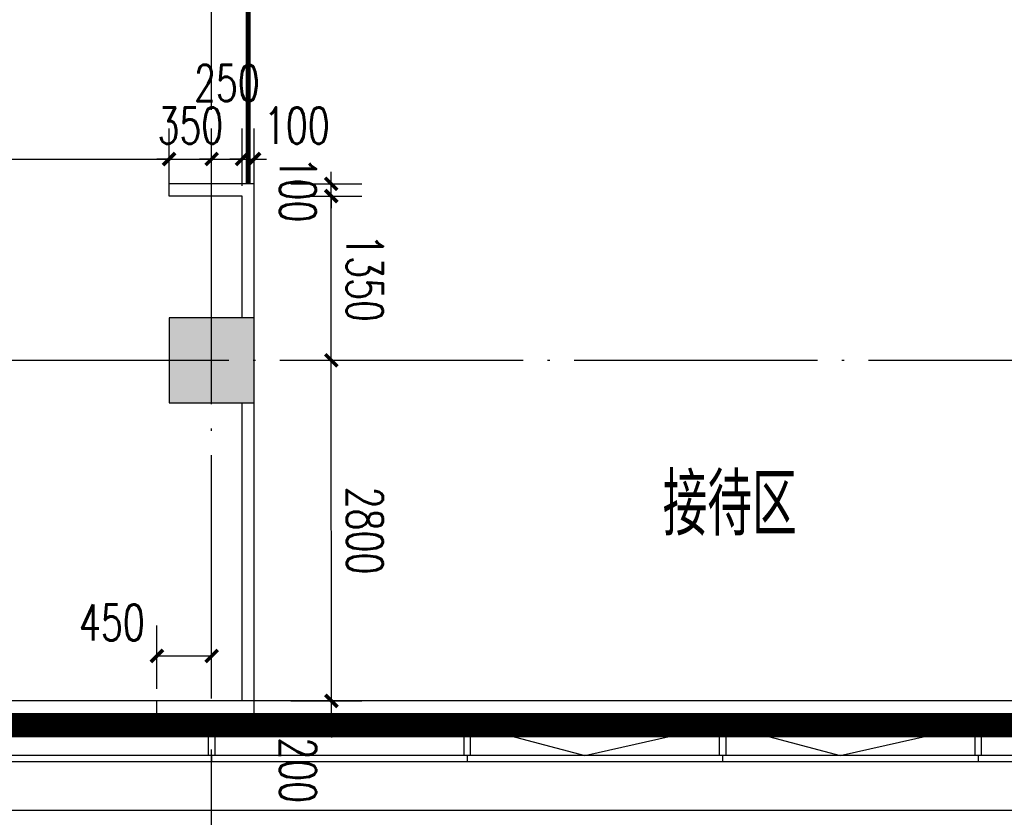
# Model space of a CAD drawing. Extents: x 797781 to 1255204, y 21234 to 1024248.
# Tile 519 of 656: x 936930 to 945023, y 566405 to 572962. Entities that reach past the tile are written whole.
import ezdxf

# ---------------------------------------------------------------- set-up
doc = ezdxf.new("R2010")
doc.units = 0
doc.header["$LTSCALE"] = 1000
doc.header["$MEASUREMENT"] = 0
doc.linetypes.add('( Hidden )', pattern=[0.375, 0.25, -0.125])
doc.linetypes.add('230303生产综合楼-平面图_t8$0$DOTE', pattern=[2.42, 2, -0.2, 0.02, -0.2])
for name, color, linetype in [('230303生产综合楼-平面图_t8$0$3T_WOOD', 21, 'Continuous'), ('230303生产综合楼-平面图_t8$0$COLUMN', 40, 'Continuous'), ('230303生产综合楼-平面图_t8$0$CURTWALL', 4, 'Continuous'), ('230303生产综合楼-平面图_t8$0$DOTE', 1, '230303生产综合楼-平面图_t8$0$DOTE'), ('230303生产综合楼-平面图_t8$0$PUB_DIM', 3, 'Continuous'), ('230303生产综合楼-平面图_t8$0$PUB_HATCH', 8, 'Continuous'), ('230303生产综合楼-平面图_t8$0$PUB_TEXT', 7, 'Continuous'), ('230303生产综合楼-平面图_t8$0$WALL', 40, 'Continuous'), ('230303生产综合楼-平面图_t8$0$看线', 115, 'Continuous'), ('PUB_HATCH', 8, 'Continuous'), ('防排烟', 7, 'Continuous')]:
    doc.layers.add(name, color=color, linetype=linetype)
doc.styles.add('230303生产综合楼-平面图_t8$0$_TCH_DIM', font='SIMPLEX', dxfattribs={"bigfont": 'GBCBIG'})
doc.styles.add('230303生产综合楼-平面图_T8$0$_TCH_DIM_T3', font='SIMPLEX', dxfattribs={"width": 0.705882, "bigfont": 'GBCBIG'})
doc.dimstyles.new('230303生产综合楼-平面图_T8$0$_TCH_ARCH&&100', dxfattribs={"dimtxt": 297.5, "dimasz": 100, "dimexe": 250, "dimexo": 300, "dimgap": 126.25, "dimtad": 1, "dimdec": 0, "dimzin": 0, "dimdsep": 46, "dimtxsty": '230303生产综合楼-平面图_T8$0$_TCH_DIM_T3', "dimblk": '230303生产综合楼-平面图_t8$0$_ArchTick', "dimcen": 0.09, "dimclrt": 7, "dimazin": 2, "dimtfac": 1, "dimtdec": 0, "dimtix": 1, "dimtmove": 2, "dimatfit": 3, "dimfxl": 1, "dimtolj": 1, "dimtzin": 0, "dimarcsym": 0})

# ---------------------------------------------------------------- blocks, each defined once
blk = doc.blocks.new('AQ6-8')
at = {"color": 2, "linetype": '230303生产综合楼-平面图_t8$0$DOTE', "ltscale": 2, "const_width": 200}
blk.add_lwpolyline([(1030371.3, 562087.5), (1110171.3, 562086.9)], dxfattribs=at)
blk = doc.blocks.new('230303生产综合楼-平面图_t8$0$6WLGJ')
at = {"layer": '230303生产综合楼-平面图_t8$0$3T_WOOD'}
for points in [[(1055566.3, 366736.9), (1055516.3, 366736.9), (1055516.3, 366986.9), (1055566.3, 366986.9)], [(1057666.3, 366736.9), (1057616.3, 366736.9), (1057616.3, 366986.9), (1057666.3, 366986.9)], [(1059766.3, 366736.9), (1059716.3, 366736.9), (1059716.3, 366986.9), (1059766.3, 366986.9)], [(1061866.3, 366736.9), (1061816.3, 366736.9), (1061816.3, 366986.9), (1061866.3, 366986.9)]]:
    blk.add_lwpolyline(points, close=True, dxfattribs=at)
for points in [[(1055541.3, 366736.9), (1055541.4, 366686.9)], [(1055541.3, 366736.9), (1055541.4, 366686.9)], [(1057641.3, 366736.9), (1057641.4, 366686.9)], [(1059741.3, 366736.9), (1059741.4, 366686.9)], [(1061841.3, 366736.9), (1061841.4, 366686.9)]]:
    blk.add_lwpolyline(points, dxfattribs=at)
blk = doc.blocks.new('230303生产综合楼-平面图_t8$0$_ArchTick')
at = {"color": 0, "linetype": 'ByBlock', "const_width": 0.3}
blk.add_lwpolyline([(-0.5, -0.5), (0.5, 0.5)], dxfattribs=at)
blk = doc.blocks.new('*D4941')
at = {"layer": '230303生产综合楼-平面图_t8$0$PUB_DIM', "color": 0, "lineweight": -2, "transparency": 16777216}
for p, q in [((938058, 567462.2), (938058, 567981.7)), ((938508, 567462.2), (938508, 567981.7)), ((938058, 567731.7), (938508, 567731.7))]:
    blk.add_line(p, q, dxfattribs=at)
at = {"layer": 'Defpoints', "color": 0, "transparency": 16777216}
for p in [(938508, 567731.7), (938058, 567162.2), (938508, 567162.2)]:
    blk.add_point(p, dxfattribs=at)
at = {"layer": '230303生产综合楼-平面图_t8$0$PUB_DIM', "color": 0, "lineweight": -2, "transparency": 16777216, "xscale": 100, "yscale": 100, "zscale": 100, "rotation": 180}
blk.add_blockref('230303生产综合楼-平面图_t8$0$_ArchTick', (938058, 567731.7), dxfattribs=at)
at = {"layer": '230303生产综合楼-平面图_t8$0$PUB_DIM', "color": 0, "lineweight": -2, "transparency": 16777216, "xscale": 100, "yscale": 100, "zscale": 100}
blk.add_blockref('230303生产综合楼-平面图_t8$0$_ArchTick', (938508, 567731.7), dxfattribs=at)
at = {"layer": '230303生产综合楼-平面图_t8$0$PUB_DIM', "color": 7, "transparency": 16777216, "insert": (937688, 568006.7), "char_height": 297.5, "attachment_point": 5, "style": '230303生产综合楼-平面图_T8$0$_TCH_DIM_T3'}
blk.add_mtext('\\A1;450', dxfattribs=at)
blk = doc.blocks.new('*D5001')
at = {"layer": '230303生产综合楼-平面图_t8$0$PUB_DIM', "color": 0, "lineweight": -2, "transparency": 16777216}
for p, q in [((939491.3, 571612.3), (939491.3, 571712.3)), ((939157.7, 571612.2), (939741.3, 571612.3)), ((939491.3, 571512.3), (939491.3, 571612.3)), ((939157.7, 571512.2), (939741.3, 571512.3)), ((939491.3, 571512.3), (939491.3, 571412.3))]:
    blk.add_line(p, q, dxfattribs=at)
at = {"layer": 'Defpoints', "color": 0, "transparency": 16777216}
for p in [(938857.7, 571612.2), (939491.3, 571612.3), (938857.7, 571512.2)]:
    blk.add_point(p, dxfattribs=at)
at = {"layer": '230303生产综合楼-平面图_t8$0$PUB_DIM', "color": 0, "lineweight": -2, "transparency": 16777216, "xscale": 100, "yscale": 100, "zscale": 100}
for p, rotation in [((939491.3, 571612.3), 270.0107344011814), ((939491.3, 571512.3), 90.01073440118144)]:
    blk.add_blockref('230303生产综合楼-平面图_t8$0$_ArchTick', p, dxfattribs=dict(at, rotation=rotation))
at = {"layer": '230303生产综合楼-平面图_t8$0$PUB_DIM', "color": 7, "transparency": 16777216, "insert": (939216.2, 571564.8), "char_height": 297.5, "attachment_point": 5, "rotation": 270.01073, "style": '230303生产综合楼-平面图_T8$0$_TCH_DIM_T3'}
blk.add_mtext('\\A1;100', dxfattribs=at)
blk = doc.blocks.new('*D5002')
at = {"layer": '230303生产综合楼-平面图_t8$0$PUB_DIM', "color": 0, "lineweight": -2, "transparency": 16777216}
for p, q in [((939157.7, 571512.2), (939741.3, 571512.3)), ((939491.6, 570162.3), (939491.3, 571512.3)), ((939158, 570162.2), (939741.6, 570162.3))]:
    blk.add_line(p, q, dxfattribs=at)
at = {"layer": 'Defpoints', "color": 0, "transparency": 16777216}
for p in [(938857.7, 571512.2), (939491.3, 571512.3), (938858, 570162.2)]:
    blk.add_point(p, dxfattribs=at)
at = {"layer": '230303生产综合楼-平面图_t8$0$PUB_DIM', "color": 0, "lineweight": -2, "transparency": 16777216, "xscale": 100, "yscale": 100, "zscale": 100}
for p, rotation in [((939491.3, 571512.3), 90.01073440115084), ((939491.6, 570162.3), 270.0107344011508)]:
    blk.add_blockref('230303生产综合楼-平面图_t8$0$_ArchTick', p, dxfattribs=dict(at, rotation=rotation))
at = {"layer": '230303生产综合楼-平面图_t8$0$PUB_DIM', "color": 7, "transparency": 16777216, "insert": (939766.4, 570837.3), "char_height": 297.5, "attachment_point": 5, "rotation": 270.01073, "style": '230303生产综合楼-平面图_T8$0$_TCH_DIM_T3'}
blk.add_mtext('\\A1;1350', dxfattribs=at)
blk = doc.blocks.new('*D5003')
at = {"layer": '230303生产综合楼-平面图_t8$0$PUB_DIM', "color": 0, "lineweight": -2, "transparency": 16777216}
for p, q in [((939158, 570162.2), (939741.6, 570162.3)), ((939492.1, 567362.2), (939491.6, 570162.3)), ((939158.5, 567362.1), (939742.1, 567362.2))]:
    blk.add_line(p, q, dxfattribs=at)
at = {"layer": 'Defpoints', "color": 0, "transparency": 16777216}
for p in [(938858, 570162.2), (939491.6, 570162.3), (938858.5, 567362)]:
    blk.add_point(p, dxfattribs=at)
at = {"layer": '230303生产综合楼-平面图_t8$0$PUB_DIM', "color": 0, "lineweight": -2, "transparency": 16777216, "xscale": 100, "yscale": 100, "zscale": 100}
for p, rotation in [((939491.6, 570162.3), 90.01073440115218), ((939492.1, 567362.2), 270.0107344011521)]:
    blk.add_blockref('230303生产综合楼-平面图_t8$0$_ArchTick', p, dxfattribs=dict(at, rotation=rotation))
at = {"layer": '230303生产综合楼-平面图_t8$0$PUB_DIM', "color": 7, "transparency": 16777216, "insert": (939766.8, 568762.3), "char_height": 297.5, "attachment_point": 5, "rotation": 270.01073, "style": '230303生产综合楼-平面图_T8$0$_TCH_DIM_T3'}
blk.add_mtext('\\A1;2800', dxfattribs=at)
blk = doc.blocks.new('*D5004')
at = {"layer": '230303生产综合楼-平面图_t8$0$PUB_DIM', "color": 0, "lineweight": -2, "transparency": 16777216}
for p, q in [((939492.1, 567362.2), (939492.1, 567462.2)), ((939158.5, 567362.1), (939742.1, 567362.2)), ((939492.1, 567162.2), (939492.1, 567362.2)), ((939158.6, 567162.1), (939742.1, 567162.2)), ((939492.1, 567162.2), (939492.1, 567062.2))]:
    blk.add_line(p, q, dxfattribs=at)
at = {"layer": 'Defpoints', "color": 0, "transparency": 16777216}
for p in [(938858.5, 567362), (939492.1, 567362.2), (938858.6, 567162)]:
    blk.add_point(p, dxfattribs=at)
at = {"layer": '230303生产综合楼-平面图_t8$0$PUB_DIM', "color": 0, "lineweight": -2, "transparency": 16777216, "xscale": 100, "yscale": 100, "zscale": 100}
for p, rotation in [((939492.1, 567362.2), 270.0107344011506), ((939492.1, 567162.2), 90.01073440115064)]:
    blk.add_blockref('230303生产综合楼-平面图_t8$0$_ArchTick', p, dxfattribs=dict(at, rotation=rotation))
at = {"layer": '230303生产综合楼-平面图_t8$0$PUB_DIM', "color": 7, "transparency": 16777216, "insert": (939217.2, 566792.1), "char_height": 297.5, "attachment_point": 5, "rotation": 270.01073, "style": '230303生产综合楼-平面图_T8$0$_TCH_DIM_T3'}
blk.add_mtext('\\A1;200', dxfattribs=at)
blk = doc.blocks.new('*D5011')
at = {"layer": '230303生产综合楼-平面图_t8$0$PUB_DIM', "color": 0, "lineweight": -2, "transparency": 16777216}
for p, q in [((934807.7, 571597.2), (934807.7, 572066.5)), ((938158, 571597.2), (938158, 572066.5)), ((934807.7, 571816.5), (938158, 571816.5))]:
    blk.add_line(p, q, dxfattribs=at)
at = {"layer": 'Defpoints', "color": 0, "transparency": 16777216}
for p in [(938158, 571816.5), (934807.7, 571297.2), (938158, 571297.2)]:
    blk.add_point(p, dxfattribs=at)
at = {"layer": '230303生产综合楼-平面图_t8$0$PUB_DIM', "color": 0, "lineweight": -2, "transparency": 16777216, "xscale": 100, "yscale": 100, "zscale": 100, "rotation": 180}
blk.add_blockref('230303生产综合楼-平面图_t8$0$_ArchTick', (934807.7, 571816.5), dxfattribs=at)
at = {"layer": '230303生产综合楼-平面图_t8$0$PUB_DIM', "color": 0, "lineweight": -2, "transparency": 16777216, "xscale": 100, "yscale": 100, "zscale": 100}
blk.add_blockref('230303生产综合楼-平面图_t8$0$_ArchTick', (938158, 571816.5), dxfattribs=at)
at = {"layer": '230303生产综合楼-平面图_t8$0$PUB_DIM', "color": 7, "transparency": 16777216, "insert": (936482.9, 572091.5), "char_height": 297.5, "attachment_point": 5, "style": '230303生产综合楼-平面图_T8$0$_TCH_DIM_T3'}
blk.add_mtext('\\A1;3350', dxfattribs=at)
blk = doc.blocks.new('*D5012')
at = {"layer": '230303生产综合楼-平面图_t8$0$PUB_DIM', "color": 0, "lineweight": -2, "transparency": 16777216}
for p, q in [((938158, 571597.2), (938158, 572066.5)), ((938508, 571597.2), (938508, 572066.5)), ((938158, 571816.5), (938058, 571816.5)), ((938158, 571816.5), (938508, 571816.5)), ((938508, 571816.5), (938608, 571816.5))]:
    blk.add_line(p, q, dxfattribs=at)
at = {"layer": 'Defpoints', "color": 0, "transparency": 16777216}
for p in [(938508, 571816.5), (938158, 571297.2), (938508, 571297.2)]:
    blk.add_point(p, dxfattribs=at)
at = {"layer": '230303生产综合楼-平面图_t8$0$PUB_DIM', "color": 0, "lineweight": -2, "transparency": 16777216, "xscale": 100, "yscale": 100, "zscale": 100}
blk.add_blockref('230303生产综合楼-平面图_t8$0$_ArchTick', (938158, 571816.5), dxfattribs=at)
at = {"layer": '230303生产综合楼-平面图_t8$0$PUB_DIM', "color": 0, "lineweight": -2, "transparency": 16777216, "xscale": 100, "yscale": 100, "zscale": 100, "rotation": 180}
blk.add_blockref('230303生产综合楼-平面图_t8$0$_ArchTick', (938508, 571816.5), dxfattribs=at)
at = {"layer": '230303生产综合楼-平面图_t8$0$PUB_DIM', "color": 7, "transparency": 16777216, "insert": (938333, 572091.5), "char_height": 297.5, "attachment_point": 5, "style": '230303生产综合楼-平面图_T8$0$_TCH_DIM_T3'}
blk.add_mtext('\\A1;350', dxfattribs=at)
blk = doc.blocks.new('*D5013')
at = {"layer": '230303生产综合楼-平面图_t8$0$PUB_DIM', "color": 0, "lineweight": -2, "transparency": 16777216}
for p, q in [((938508, 571597.2), (938508, 572066.5)), ((938757.7, 571597.2), (938757.7, 572066.5)), ((938508, 571816.5), (938408, 571816.5)), ((938508, 571816.5), (938757.7, 571816.5)), ((938757.7, 571816.5), (938857.7, 571816.5))]:
    blk.add_line(p, q, dxfattribs=at)
at = {"layer": 'Defpoints', "color": 0, "transparency": 16777216}
for p in [(938757.7, 571816.5), (938508, 571297.2), (938757.7, 571297.2)]:
    blk.add_point(p, dxfattribs=at)
at = {"layer": '230303生产综合楼-平面图_t8$0$PUB_DIM', "color": 0, "lineweight": -2, "transparency": 16777216, "xscale": 100, "yscale": 100, "zscale": 100}
blk.add_blockref('230303生产综合楼-平面图_t8$0$_ArchTick', (938508, 571816.5), dxfattribs=at)
at = {"layer": '230303生产综合楼-平面图_t8$0$PUB_DIM', "color": 0, "lineweight": -2, "transparency": 16777216, "xscale": 100, "yscale": 100, "zscale": 100, "rotation": 180}
blk.add_blockref('230303生产综合楼-平面图_t8$0$_ArchTick', (938757.7, 571816.5), dxfattribs=at)
at = {"layer": '230303生产综合楼-平面图_t8$0$PUB_DIM', "color": 7, "transparency": 16777216, "insert": (938632.9, 572441.5), "char_height": 297.5, "attachment_point": 5, "style": '230303生产综合楼-平面图_T8$0$_TCH_DIM_T3'}
blk.add_mtext('\\A1;250', dxfattribs=at)
blk = doc.blocks.new('*D5014')
at = {"layer": '230303生产综合楼-平面图_t8$0$PUB_DIM', "color": 0, "lineweight": -2, "transparency": 16777216}
for p, q in [((938757.7, 571597.2), (938757.7, 572066.5)), ((938857.7, 571597.2), (938857.7, 572066.5)), ((938757.7, 571816.5), (938657.7, 571816.5)), ((938757.7, 571816.5), (938857.7, 571816.5)), ((938857.7, 571816.5), (938957.7, 571816.5))]:
    blk.add_line(p, q, dxfattribs=at)
at = {"layer": 'Defpoints', "color": 0, "transparency": 16777216}
for p in [(938857.7, 571816.5), (938757.7, 571297.2), (938857.7, 571297.2)]:
    blk.add_point(p, dxfattribs=at)
at = {"layer": '230303生产综合楼-平面图_t8$0$PUB_DIM', "color": 0, "lineweight": -2, "transparency": 16777216, "xscale": 100, "yscale": 100, "zscale": 100}
blk.add_blockref('230303生产综合楼-平面图_t8$0$_ArchTick', (938757.7, 571816.5), dxfattribs=at)
at = {"layer": '230303生产综合楼-平面图_t8$0$PUB_DIM', "color": 0, "lineweight": -2, "transparency": 16777216, "xscale": 100, "yscale": 100, "zscale": 100, "rotation": 180}
blk.add_blockref('230303生产综合楼-平面图_t8$0$_ArchTick', (938857.7, 571816.5), dxfattribs=at)
at = {"layer": '230303生产综合楼-平面图_t8$0$PUB_DIM', "color": 7, "transparency": 16777216, "insert": (939207.7, 572091.5), "char_height": 297.5, "attachment_point": 5, "style": '230303生产综合楼-平面图_T8$0$_TCH_DIM_T3'}
blk.add_mtext('\\A1;100', dxfattribs=at)
blk = doc.blocks.new('_FZH')
blk.add_lwpolyline([(-0.5, -0.5), (0.5, -0.5), (0.5, 0.5), (-0.5, 0.5)], close=True)
at = {"layer": 'PUB_HATCH'}
blk.add_solid([(-0.5, -0.5), (0.5, -0.5), (-0.5, 0.5), (0.5, 0.5)], dxfattribs=at)

msp = doc.modelspace()

# ---------------------------------------------------------------- linework, layer by layer
at = {"layer": '230303生产综合楼-平面图_t8$0$CURTWALL'}
for points in [[(895858, 590262.2), (963708, 590262.2), (989558, 587582.3), (989558, 566862.2), (895858, 566862.2)], [(895908, 590212.2), (963705.4, 590212.2), (989508, 587537.2), (989508, 566912.2), (895908, 566912.2)], [(896158, 589962.2), (963692.5, 589962.2), (989258, 587311.8), (989258, 567162.2), (896158, 567162.2)]]:
    msp.add_lwpolyline(points, close=True, dxfattribs=at)
for points in [[(940633, 567162.2), (941574.8, 566912.2), (942683, 567162.2)], [(942733, 567162.2), (943674.8, 566912.2), (944783, 567162.2)]]:
    msp.add_lwpolyline(points, dxfattribs=at)
at = {"layer": '230303生产综合楼-平面图_t8$0$DOTE'}
for p, q in [((938508, 564962.2), (938508, 592962.2)), ((895508, 570162.2), (989908, 570162.2))]:
    msp.add_line(p, q, dxfattribs=at)
at = {"layer": '230303生产综合楼-平面图_t8$0$PUB_HATCH', "color": 8}
for points in [[(896358, 576462.2), (896358, 589762.2), (963682.2, 589762.2), (989058, 587131.4), (989058, 567362.2), (896358, 567362.2), (896358, 573462.2)], [(989058, 569912.2), (989058, 567362.2), (896358, 567362.2), (896358, 569812.2)]]:
    msp.add_lwpolyline(points, dxfattribs=at)
at = {"layer": '230303生产综合楼-平面图_t8$0$WALL'}
for p, q in [((938857.7, 571612.2), (938158, 571612.2)), ((938158, 571512.2), (938158, 571612.2)), ((938857.7, 570512.2), (938857.7, 571612.2)), ((938757.7, 571512.2), (938158, 571512.2)), ((938757.7, 570512.2), (938757.7, 571512.2)), ((938757.7, 567362.2), (938757.7, 569812.2)), ((938857.7, 567262.2), (938857.7, 569812.2)), ((938757.7, 567362.2), (938058, 567362.2)), ((938058, 567162.2), (938058, 567362.2)), ((938857.7, 567162.2), (938857.7, 567262.2)), ((938757.7, 567162.2), (938058, 567162.2)), ((938757.7, 567162.2), (938757.7, 567162.2)), ((938757.7, 567162.2), (938857.7, 567162.2))]:
    msp.add_line(p, q, dxfattribs=at)
at = {"layer": '230303生产综合楼-平面图_t8$0$看线'}
msp.add_lwpolyline([(895458, 569181.9), (895458, 593389.6), (921394.7, 590662.2), (989958, 590662.2), (989958, 566462.2), (921321.3, 566462.2)], dxfattribs=at)
msp.add_lwpolyline([(895458, 590662.2), (964094.7, 590662.2), (989958, 587942.4), (989958, 566462.2), (895458, 566462.2)], close=True, dxfattribs=at)
at = {"layer": '防排烟', "color": 1, "linetype": '( Hidden )', "const_width": 40}
msp.add_lwpolyline([(938808, 574012.2), (938808, 571612.2)], dxfattribs=at)

# ---------------------------------------------------------------- block references
for name, p in [('AQ6-8', (-127563.3, 5074.6)), ('230303生产综合楼-平面图_t8$0$6WLGJ', (-117033.3, 200175.3))]:
    msp.add_blockref(name, p)
at = {"layer": '230303生产综合楼-平面图_t8$0$COLUMN', "xscale": 700, "yscale": 700, "zscale": 700}
msp.add_blockref('_FZH', (938508, 570162.2), dxfattribs=at)

# ---------------------------------------------------------------- texts
at = {"layer": '230303生产综合楼-平面图_t8$0$PUB_TEXT', "style": '230303生产综合楼-平面图_t8$0$_TCH_DIM'}
for s, p in [('工茶间', (935703.6, 570563.7)), ('接待区', (942215.2, 568721))]:
    msp.add_text(s, height=510.64, dxfattribs=at).set_placement(p)

# ---------------------------------------------------------------- dimensions: what is measured, and where the dimension line sits
at = {"layer": '230303生产综合楼-平面图_t8$0$PUB_DIM'}
for base, p1, p2, angle, picture, middle in [((938757.7, 571816.5), (938508, 571297.2), (938757.7, 571297.2), 0, '*D5013', (938632.9, 572441.5)), ((938857.7, 571816.5), (938757.7, 571297.2), (938857.7, 571297.2), 0, '*D5014', (939207.7, 572091.5)), ((939491.3, 571612.3), (938857.7, 571512.2), (938857.7, 571612.2), 90.01073, '*D5001', (939216.2, 571564.8)), ((938508, 567731.7), (938058, 567162.2), (938508, 567162.2), 0, '*D4941', (937688, 568006.7)), ((939492.1, 567362.2), (938858.6, 567162), (938858.5, 567362), 90.01073, '*D5004', (939217.2, 566792.1))]:
    dim = msp.add_linear_dim(base=base, p1=p1, p2=p2, angle=angle, dimstyle='230303生产综合楼-平面图_T8$0$_TCH_ARCH&&100', dxfattribs=at)
    dim.commit()
    dim.dimension.update_dxf_attribs({"geometry": picture, "text_midpoint": middle, "dimtype": 161})
for p1, p2, distance, picture, middle in [((934807.7, 571297.2), (938158, 571297.2), 519.4, '*D5011', (936482.9, 572091.5)), ((938158, 571297.2), (938508, 571297.2), 519.4, '*D5012', (938333, 572091.5)), ((938858, 570162.2), (938857.7, 571512.2), -633.6, '*D5002', (939766.4, 570837.3)), ((938858.5, 567362), (938858, 570162.2), -633.6, '*D5003', (939766.8, 568762.3))]:
    dim = msp.add_aligned_dim(p1=p1, p2=p2, distance=distance, dimstyle='230303生产综合楼-平面图_T8$0$_TCH_ARCH&&100', dxfattribs=at)
    dim.commit()
    dim.dimension.update_dxf_attribs({"geometry": picture, "text_midpoint": middle})

doc.saveas('drawing.dxf')
